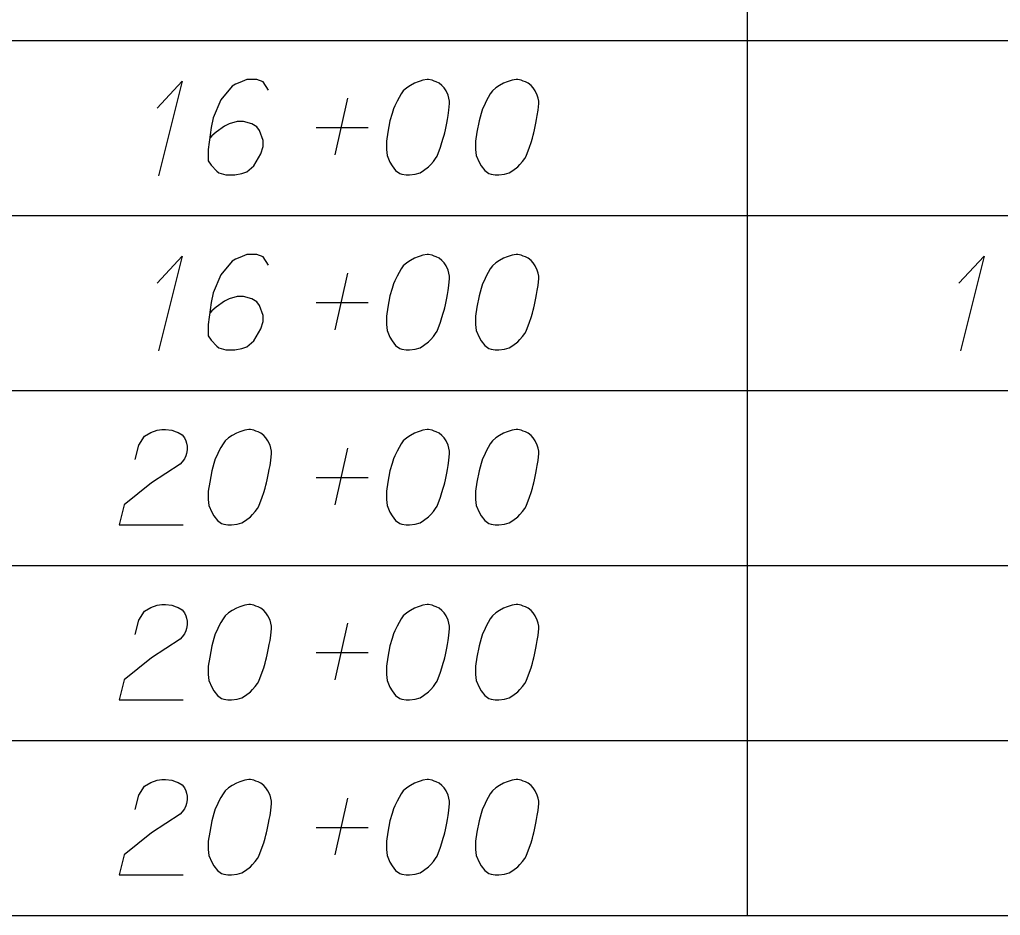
# Model space of a CAD drawing. Extents: x 2074207 to 2076812, y 516372 to 523312.
# Drawn here: x 2076345.62 to 2076394.93, y 520881.1 to 520926.14 of the extents above; entities that cross this region are included whole.
import ezdxf

# ---------------------------------------------------------------- set-up
doc = ezdxf.new("R2010")
doc.units = 0
for name, color, linetype in [('Prop DirtTable_ Soil Test Results - Outline (Major)', 7, 'Continuous'), ('Prop DirtTable_ Soil Test Results - Outline (Minor)', 7, 'Continuous'), ('Prop DirtTable_ Soil Test Results - Tx (Sample Data)', 7, 'Continuous')]:
    doc.layers.add(name, color=color, linetype=linetype)

msp = doc.modelspace()

# ---------------------------------------------------------------- linework, layer by layer
at = {"layer": 'Prop DirtTable_ Soil Test Results - Outline (Major)'}
msp.add_line((2076260.609, 520881.099), (2076811.903, 520881.099), dxfattribs=at)
at = {"layer": 'Prop DirtTable_ Soil Test Results - Outline (Minor)'}
for p, q in [((2076382.2, 520933.899), (2076382.2, 520925.099)), ((2076260.609, 520925.099), (2076811.903, 520925.099)), ((2076260.609, 520925.099), (2076811.903, 520925.099)), ((2076382.2, 520925.099), (2076382.2, 520916.299)), ((2076260.609, 520916.299), (2076811.903, 520916.299)), ((2076260.609, 520916.299), (2076811.903, 520916.299)), ((2076382.2, 520916.299), (2076382.2, 520907.499)), ((2076260.609, 520907.499), (2076811.903, 520907.499)), ((2076260.609, 520907.499), (2076811.903, 520907.499)), ((2076382.2, 520907.499), (2076382.2, 520898.699)), ((2076260.609, 520898.699), (2076811.903, 520898.699)), ((2076260.609, 520898.699), (2076811.903, 520898.699)), ((2076382.2, 520898.699), (2076382.2, 520889.899)), ((2076260.609, 520889.899), (2076811.903, 520889.899)), ((2076260.609, 520889.899), (2076811.903, 520889.899)), ((2076382.2, 520889.899), (2076382.2, 520881.099)), ((2076260.609, 520881.099), (2076811.903, 520881.099))]:
    msp.add_line(p, q, dxfattribs=at)
at = {"layer": 'Prop DirtTable_ Soil Test Results - Tx (Sample Data)'}
for points in [[(2076352.527, 520921.694), (2076353.797, 520923.054), (2076352.597, 520918.292)], [(2076358.135, 520922.601), (2076357.853, 520923.017), (2076357.536, 520923.13), (2076357.042, 520923.13), (2076356.689, 520922.979), (2076356.478, 520922.903), (2076356.301, 520922.79), (2076355.737, 520922.11), (2076355.349, 520921.202), (2076355.243, 520920.711), (2076355.102, 520919.615), (2076355.102, 520919.048), (2076355.243, 520918.821), (2076355.525, 520918.519), (2076355.631, 520918.443), (2076355.984, 520918.33), (2076356.442, 520918.33), (2076356.795, 520918.406), (2076357.042, 520918.481), (2076357.395, 520918.784), (2076357.747, 520919.388), (2076357.853, 520919.766), (2076357.853, 520920.069), (2076357.677, 520920.56), (2076357.536, 520920.749), (2076357.289, 520920.9), (2076356.866, 520921.013), (2076356.548, 520921.013), (2076356.16, 520920.9), (2076355.913, 520920.787), (2076355.49, 520920.484), (2076355.278, 520920.295), (2076355.172, 520920.182)], [(2076366.178, 520923.13), (2076366.108, 520923.13), (2076365.896, 520923.092), (2076365.755, 520923.054), (2076365.649, 520923.017), (2076365.473, 520922.941), (2076365.261, 520922.828), (2076365.085, 520922.714), (2076364.908, 520922.563), (2076364.803, 520922.412), (2076364.697, 520922.223), (2076364.591, 520922.034), (2076364.485, 520921.807), (2076364.415, 520921.656), (2076364.344, 520921.429), (2076364.238, 520921.051), (2076364.132, 520920.484), (2076364.062, 520920.031), (2076364.062, 520919.615), (2076364.097, 520919.313), (2076364.238, 520918.973), (2076364.344, 520918.784), (2076364.52, 520918.557), (2076364.732, 520918.406), (2076364.838, 520918.368), (2076365.049, 520918.33), (2076365.226, 520918.33), (2076365.508, 520918.368), (2076365.755, 520918.443), (2076365.931, 520918.557), (2076366.178, 520918.746), (2076366.284, 520918.859), (2076366.425, 520919.01), (2076366.531, 520919.162), (2076366.602, 520919.275), (2076366.672, 520919.464), (2076366.707, 520919.539), (2076366.778, 520919.728), (2076366.849, 520919.955), (2076366.919, 520920.182), (2076366.954, 520920.333), (2076366.99, 520920.447), (2076367.025, 520920.598), (2076367.095, 520920.938), (2076367.131, 520921.127), (2076367.166, 520921.316), (2076367.201, 520921.58), (2076367.237, 520921.921), (2076367.237, 520922.034), (2076367.201, 520922.185), (2076367.166, 520922.336), (2076367.06, 520922.563), (2076366.954, 520922.714), (2076366.849, 520922.828), (2076366.707, 520922.941), (2076366.566, 520923.017), (2076366.46, 520923.054), (2076366.355, 520923.092), (2076366.178, 520923.13)], [(2076370.658, 520923.13), (2076370.588, 520923.13), (2076370.376, 520923.092), (2076370.235, 520923.054), (2076370.129, 520923.017), (2076369.953, 520922.941), (2076369.741, 520922.828), (2076369.565, 520922.714), (2076369.388, 520922.563), (2076369.283, 520922.412), (2076369.177, 520922.223), (2076369.071, 520922.034), (2076368.965, 520921.807), (2076368.895, 520921.656), (2076368.824, 520921.429), (2076368.718, 520921.051), (2076368.612, 520920.484), (2076368.542, 520920.031), (2076368.542, 520919.615), (2076368.577, 520919.313), (2076368.718, 520918.973), (2076368.824, 520918.784), (2076369, 520918.557), (2076369.212, 520918.406), (2076369.318, 520918.368), (2076369.529, 520918.33), (2076369.706, 520918.33), (2076369.988, 520918.368), (2076370.235, 520918.443), (2076370.411, 520918.557), (2076370.658, 520918.746), (2076370.764, 520918.859), (2076370.905, 520919.01), (2076371.011, 520919.162), (2076371.082, 520919.275), (2076371.152, 520919.464), (2076371.187, 520919.539), (2076371.258, 520919.728), (2076371.329, 520919.955), (2076371.399, 520920.182), (2076371.434, 520920.333), (2076371.47, 520920.447), (2076371.505, 520920.598), (2076371.575, 520920.938), (2076371.611, 520921.127), (2076371.646, 520921.316), (2076371.681, 520921.58), (2076371.717, 520921.921), (2076371.717, 520922.034), (2076371.681, 520922.185), (2076371.646, 520922.336), (2076371.54, 520922.563), (2076371.434, 520922.714), (2076371.329, 520922.828), (2076371.187, 520922.941), (2076371.046, 520923.017), (2076370.94, 520923.054), (2076370.835, 520923.092), (2076370.658, 520923.13)], [(2076361.487, 520919.35), (2076362.122, 520922.185)], [(2076360.534, 520920.711), (2076363.145, 520920.711)], [(2076352.527, 520912.894), (2076353.797, 520914.254), (2076352.597, 520909.492)], [(2076358.135, 520913.801), (2076357.853, 520914.217), (2076357.536, 520914.33), (2076357.042, 520914.33), (2076356.689, 520914.179), (2076356.478, 520914.103), (2076356.301, 520913.99), (2076355.737, 520913.31), (2076355.349, 520912.402), (2076355.243, 520911.911), (2076355.102, 520910.815), (2076355.102, 520910.248), (2076355.243, 520910.021), (2076355.525, 520909.719), (2076355.631, 520909.643), (2076355.984, 520909.53), (2076356.442, 520909.53), (2076356.795, 520909.606), (2076357.042, 520909.681), (2076357.395, 520909.984), (2076357.747, 520910.588), (2076357.853, 520910.966), (2076357.853, 520911.269), (2076357.677, 520911.76), (2076357.536, 520911.949), (2076357.289, 520912.1), (2076356.866, 520912.213), (2076356.548, 520912.213), (2076356.16, 520912.1), (2076355.913, 520911.987), (2076355.49, 520911.684), (2076355.278, 520911.495), (2076355.172, 520911.382)], [(2076366.178, 520914.33), (2076366.108, 520914.33), (2076365.896, 520914.292), (2076365.755, 520914.254), (2076365.649, 520914.217), (2076365.473, 520914.141), (2076365.261, 520914.028), (2076365.085, 520913.914), (2076364.908, 520913.763), (2076364.803, 520913.612), (2076364.697, 520913.423), (2076364.591, 520913.234), (2076364.485, 520913.007), (2076364.415, 520912.856), (2076364.344, 520912.629), (2076364.238, 520912.251), (2076364.132, 520911.684), (2076364.062, 520911.231), (2076364.062, 520910.815), (2076364.097, 520910.513), (2076364.238, 520910.173), (2076364.344, 520909.984), (2076364.52, 520909.757), (2076364.732, 520909.606), (2076364.838, 520909.568), (2076365.049, 520909.53), (2076365.226, 520909.53), (2076365.508, 520909.568), (2076365.755, 520909.643), (2076365.931, 520909.757), (2076366.178, 520909.946), (2076366.284, 520910.059), (2076366.425, 520910.21), (2076366.531, 520910.362), (2076366.602, 520910.475), (2076366.672, 520910.664), (2076366.707, 520910.739), (2076366.778, 520910.928), (2076366.849, 520911.155), (2076366.919, 520911.382), (2076366.954, 520911.533), (2076366.99, 520911.647), (2076367.025, 520911.798), (2076367.095, 520912.138), (2076367.131, 520912.327), (2076367.166, 520912.516), (2076367.201, 520912.78), (2076367.237, 520913.121), (2076367.237, 520913.234), (2076367.201, 520913.385), (2076367.166, 520913.536), (2076367.06, 520913.763), (2076366.954, 520913.914), (2076366.849, 520914.028), (2076366.707, 520914.141), (2076366.566, 520914.217), (2076366.46, 520914.254), (2076366.355, 520914.292), (2076366.178, 520914.33)], [(2076370.658, 520914.33), (2076370.588, 520914.33), (2076370.376, 520914.292), (2076370.235, 520914.254), (2076370.129, 520914.217), (2076369.953, 520914.141), (2076369.741, 520914.028), (2076369.565, 520913.914), (2076369.388, 520913.763), (2076369.283, 520913.612), (2076369.177, 520913.423), (2076369.071, 520913.234), (2076368.965, 520913.007), (2076368.895, 520912.856), (2076368.824, 520912.629), (2076368.718, 520912.251), (2076368.612, 520911.684), (2076368.542, 520911.231), (2076368.542, 520910.815), (2076368.577, 520910.513), (2076368.718, 520910.173), (2076368.824, 520909.984), (2076369, 520909.757), (2076369.212, 520909.606), (2076369.318, 520909.568), (2076369.529, 520909.53), (2076369.706, 520909.53), (2076369.988, 520909.568), (2076370.235, 520909.643), (2076370.411, 520909.757), (2076370.658, 520909.946), (2076370.764, 520910.059), (2076370.905, 520910.21), (2076371.011, 520910.362), (2076371.082, 520910.475), (2076371.152, 520910.664), (2076371.187, 520910.739), (2076371.258, 520910.928), (2076371.329, 520911.155), (2076371.399, 520911.382), (2076371.434, 520911.533), (2076371.47, 520911.647), (2076371.505, 520911.798), (2076371.575, 520912.138), (2076371.611, 520912.327), (2076371.646, 520912.516), (2076371.681, 520912.78), (2076371.717, 520913.121), (2076371.717, 520913.234), (2076371.681, 520913.385), (2076371.646, 520913.536), (2076371.54, 520913.763), (2076371.434, 520913.914), (2076371.329, 520914.028), (2076371.187, 520914.141), (2076371.046, 520914.217), (2076370.94, 520914.254), (2076370.835, 520914.292), (2076370.658, 520914.33)], [(2076392.847, 520912.894), (2076394.117, 520914.254), (2076392.917, 520909.492)], [(2076361.487, 520910.55), (2076362.122, 520913.385)], [(2076360.534, 520911.911), (2076363.145, 520911.911)], [(2076351.433, 520904.018), (2076351.609, 520904.736), (2076351.892, 520905.19), (2076352.209, 520905.379), (2076352.527, 520905.492), (2076352.774, 520905.53), (2076352.95, 520905.53), (2076353.267, 520905.492), (2076353.479, 520905.417), (2076353.585, 520905.379), (2076353.797, 520905.265), (2076353.902, 520905.114), (2076353.973, 520904.963), (2076354.008, 520904.85), (2076354.043, 520904.699), (2076354.043, 520904.51), (2076354.008, 520904.321), (2076353.973, 520904.207), (2076353.902, 520904.056), (2076353.797, 520903.905), (2076353.691, 520903.791), (2076352.244, 520902.847), (2076350.869, 520901.75), (2076350.622, 520900.73), (2076353.832, 520900.73)], [(2076357.218, 520905.53), (2076357.148, 520905.53), (2076356.936, 520905.492), (2076356.795, 520905.454), (2076356.689, 520905.417), (2076356.513, 520905.341), (2076356.301, 520905.228), (2076356.125, 520905.114), (2076355.948, 520904.963), (2076355.843, 520904.812), (2076355.737, 520904.623), (2076355.631, 520904.434), (2076355.525, 520904.207), (2076355.455, 520904.056), (2076355.384, 520903.829), (2076355.278, 520903.451), (2076355.172, 520902.884), (2076355.102, 520902.431), (2076355.102, 520902.015), (2076355.137, 520901.713), (2076355.278, 520901.373), (2076355.384, 520901.184), (2076355.56, 520900.957), (2076355.772, 520900.806), (2076355.878, 520900.768), (2076356.089, 520900.73), (2076356.266, 520900.73), (2076356.548, 520900.768), (2076356.795, 520900.843), (2076356.971, 520900.957), (2076357.218, 520901.146), (2076357.324, 520901.259), (2076357.465, 520901.41), (2076357.571, 520901.562), (2076357.642, 520901.675), (2076357.712, 520901.864), (2076357.747, 520901.939), (2076357.818, 520902.128), (2076357.889, 520902.355), (2076357.959, 520902.582), (2076357.994, 520902.733), (2076358.03, 520902.847), (2076358.065, 520902.998), (2076358.135, 520903.338), (2076358.171, 520903.527), (2076358.206, 520903.716), (2076358.241, 520903.98), (2076358.277, 520904.321), (2076358.277, 520904.434), (2076358.241, 520904.585), (2076358.206, 520904.736), (2076358.1, 520904.963), (2076357.994, 520905.114), (2076357.889, 520905.228), (2076357.747, 520905.341), (2076357.606, 520905.417), (2076357.5, 520905.454), (2076357.395, 520905.492), (2076357.218, 520905.53)], [(2076366.178, 520905.53), (2076366.108, 520905.53), (2076365.896, 520905.492), (2076365.755, 520905.454), (2076365.649, 520905.417), (2076365.473, 520905.341), (2076365.261, 520905.228), (2076365.085, 520905.114), (2076364.908, 520904.963), (2076364.803, 520904.812), (2076364.697, 520904.623), (2076364.591, 520904.434), (2076364.485, 520904.207), (2076364.415, 520904.056), (2076364.344, 520903.829), (2076364.238, 520903.451), (2076364.132, 520902.884), (2076364.062, 520902.431), (2076364.062, 520902.015), (2076364.097, 520901.713), (2076364.238, 520901.373), (2076364.344, 520901.184), (2076364.52, 520900.957), (2076364.732, 520900.806), (2076364.838, 520900.768), (2076365.049, 520900.73), (2076365.226, 520900.73), (2076365.508, 520900.768), (2076365.755, 520900.843), (2076365.931, 520900.957), (2076366.178, 520901.146), (2076366.284, 520901.259), (2076366.425, 520901.41), (2076366.531, 520901.562), (2076366.602, 520901.675), (2076366.672, 520901.864), (2076366.707, 520901.939), (2076366.778, 520902.128), (2076366.849, 520902.355), (2076366.919, 520902.582), (2076366.954, 520902.733), (2076366.99, 520902.847), (2076367.025, 520902.998), (2076367.095, 520903.338), (2076367.131, 520903.527), (2076367.166, 520903.716), (2076367.201, 520903.98), (2076367.237, 520904.321), (2076367.237, 520904.434), (2076367.201, 520904.585), (2076367.166, 520904.736), (2076367.06, 520904.963), (2076366.954, 520905.114), (2076366.849, 520905.228), (2076366.707, 520905.341), (2076366.566, 520905.417), (2076366.46, 520905.454), (2076366.355, 520905.492), (2076366.178, 520905.53)], [(2076370.658, 520905.53), (2076370.588, 520905.53), (2076370.376, 520905.492), (2076370.235, 520905.454), (2076370.129, 520905.417), (2076369.953, 520905.341), (2076369.741, 520905.228), (2076369.565, 520905.114), (2076369.388, 520904.963), (2076369.283, 520904.812), (2076369.177, 520904.623), (2076369.071, 520904.434), (2076368.965, 520904.207), (2076368.895, 520904.056), (2076368.824, 520903.829), (2076368.718, 520903.451), (2076368.612, 520902.884), (2076368.542, 520902.431), (2076368.542, 520902.015), (2076368.577, 520901.713), (2076368.718, 520901.373), (2076368.824, 520901.184), (2076369, 520900.957), (2076369.212, 520900.806), (2076369.318, 520900.768), (2076369.529, 520900.73), (2076369.706, 520900.73), (2076369.988, 520900.768), (2076370.235, 520900.843), (2076370.411, 520900.957), (2076370.658, 520901.146), (2076370.764, 520901.259), (2076370.905, 520901.41), (2076371.011, 520901.562), (2076371.082, 520901.675), (2076371.152, 520901.864), (2076371.187, 520901.939), (2076371.258, 520902.128), (2076371.329, 520902.355), (2076371.399, 520902.582), (2076371.434, 520902.733), (2076371.47, 520902.847), (2076371.505, 520902.998), (2076371.575, 520903.338), (2076371.611, 520903.527), (2076371.646, 520903.716), (2076371.681, 520903.98), (2076371.717, 520904.321), (2076371.717, 520904.434), (2076371.681, 520904.585), (2076371.646, 520904.736), (2076371.54, 520904.963), (2076371.434, 520905.114), (2076371.329, 520905.228), (2076371.187, 520905.341), (2076371.046, 520905.417), (2076370.94, 520905.454), (2076370.835, 520905.492), (2076370.658, 520905.53)], [(2076361.487, 520901.75), (2076362.122, 520904.585)], [(2076360.534, 520903.111), (2076363.145, 520903.111)], [(2076351.433, 520895.218), (2076351.609, 520895.936), (2076351.892, 520896.39), (2076352.209, 520896.579), (2076352.527, 520896.692), (2076352.774, 520896.73), (2076352.95, 520896.73), (2076353.267, 520896.692), (2076353.479, 520896.617), (2076353.585, 520896.579), (2076353.797, 520896.465), (2076353.902, 520896.314), (2076353.973, 520896.163), (2076354.008, 520896.05), (2076354.043, 520895.899), (2076354.043, 520895.71), (2076354.008, 520895.521), (2076353.973, 520895.407), (2076353.902, 520895.256), (2076353.797, 520895.105), (2076353.691, 520894.991), (2076352.244, 520894.047), (2076350.869, 520892.95), (2076350.622, 520891.93), (2076353.832, 520891.93)], [(2076357.218, 520896.73), (2076357.148, 520896.73), (2076356.936, 520896.692), (2076356.795, 520896.654), (2076356.689, 520896.617), (2076356.513, 520896.541), (2076356.301, 520896.428), (2076356.125, 520896.314), (2076355.948, 520896.163), (2076355.843, 520896.012), (2076355.737, 520895.823), (2076355.631, 520895.634), (2076355.525, 520895.407), (2076355.455, 520895.256), (2076355.384, 520895.029), (2076355.278, 520894.651), (2076355.172, 520894.084), (2076355.102, 520893.631), (2076355.102, 520893.215), (2076355.137, 520892.913), (2076355.278, 520892.573), (2076355.384, 520892.384), (2076355.56, 520892.157), (2076355.772, 520892.006), (2076355.878, 520891.968), (2076356.089, 520891.93), (2076356.266, 520891.93), (2076356.548, 520891.968), (2076356.795, 520892.043), (2076356.971, 520892.157), (2076357.218, 520892.346), (2076357.324, 520892.459), (2076357.465, 520892.61), (2076357.571, 520892.762), (2076357.642, 520892.875), (2076357.712, 520893.064), (2076357.747, 520893.139), (2076357.818, 520893.328), (2076357.889, 520893.555), (2076357.959, 520893.782), (2076357.994, 520893.933), (2076358.03, 520894.047), (2076358.065, 520894.198), (2076358.135, 520894.538), (2076358.171, 520894.727), (2076358.206, 520894.916), (2076358.241, 520895.18), (2076358.277, 520895.521), (2076358.277, 520895.634), (2076358.241, 520895.785), (2076358.206, 520895.936), (2076358.1, 520896.163), (2076357.994, 520896.314), (2076357.889, 520896.428), (2076357.747, 520896.541), (2076357.606, 520896.617), (2076357.5, 520896.654), (2076357.395, 520896.692), (2076357.218, 520896.73)], [(2076366.178, 520896.73), (2076366.108, 520896.73), (2076365.896, 520896.692), (2076365.755, 520896.654), (2076365.649, 520896.617), (2076365.473, 520896.541), (2076365.261, 520896.428), (2076365.085, 520896.314), (2076364.908, 520896.163), (2076364.803, 520896.012), (2076364.697, 520895.823), (2076364.591, 520895.634), (2076364.485, 520895.407), (2076364.415, 520895.256), (2076364.344, 520895.029), (2076364.238, 520894.651), (2076364.132, 520894.084), (2076364.062, 520893.631), (2076364.062, 520893.215), (2076364.097, 520892.913), (2076364.238, 520892.573), (2076364.344, 520892.384), (2076364.52, 520892.157), (2076364.732, 520892.006), (2076364.838, 520891.968), (2076365.049, 520891.93), (2076365.226, 520891.93), (2076365.508, 520891.968), (2076365.755, 520892.043), (2076365.931, 520892.157), (2076366.178, 520892.346), (2076366.284, 520892.459), (2076366.425, 520892.61), (2076366.531, 520892.762), (2076366.602, 520892.875), (2076366.672, 520893.064), (2076366.707, 520893.139), (2076366.778, 520893.328), (2076366.849, 520893.555), (2076366.919, 520893.782), (2076366.954, 520893.933), (2076366.99, 520894.047), (2076367.025, 520894.198), (2076367.095, 520894.538), (2076367.131, 520894.727), (2076367.166, 520894.916), (2076367.201, 520895.18), (2076367.237, 520895.521), (2076367.237, 520895.634), (2076367.201, 520895.785), (2076367.166, 520895.936), (2076367.06, 520896.163), (2076366.954, 520896.314), (2076366.849, 520896.428), (2076366.707, 520896.541), (2076366.566, 520896.617), (2076366.46, 520896.654), (2076366.355, 520896.692), (2076366.178, 520896.73)], [(2076370.658, 520896.73), (2076370.588, 520896.73), (2076370.376, 520896.692), (2076370.235, 520896.654), (2076370.129, 520896.617), (2076369.953, 520896.541), (2076369.741, 520896.428), (2076369.565, 520896.314), (2076369.388, 520896.163), (2076369.283, 520896.012), (2076369.177, 520895.823), (2076369.071, 520895.634), (2076368.965, 520895.407), (2076368.895, 520895.256), (2076368.824, 520895.029), (2076368.718, 520894.651), (2076368.612, 520894.084), (2076368.542, 520893.631), (2076368.542, 520893.215), (2076368.577, 520892.913), (2076368.718, 520892.573), (2076368.824, 520892.384), (2076369, 520892.157), (2076369.212, 520892.006), (2076369.318, 520891.968), (2076369.529, 520891.93), (2076369.706, 520891.93), (2076369.988, 520891.968), (2076370.235, 520892.043), (2076370.411, 520892.157), (2076370.658, 520892.346), (2076370.764, 520892.459), (2076370.905, 520892.61), (2076371.011, 520892.762), (2076371.082, 520892.875), (2076371.152, 520893.064), (2076371.187, 520893.139), (2076371.258, 520893.328), (2076371.329, 520893.555), (2076371.399, 520893.782), (2076371.434, 520893.933), (2076371.47, 520894.047), (2076371.505, 520894.198), (2076371.575, 520894.538), (2076371.611, 520894.727), (2076371.646, 520894.916), (2076371.681, 520895.18), (2076371.717, 520895.521), (2076371.717, 520895.634), (2076371.681, 520895.785), (2076371.646, 520895.936), (2076371.54, 520896.163), (2076371.434, 520896.314), (2076371.329, 520896.428), (2076371.187, 520896.541), (2076371.046, 520896.617), (2076370.94, 520896.654), (2076370.835, 520896.692), (2076370.658, 520896.73)], [(2076361.487, 520892.95), (2076362.122, 520895.785)], [(2076360.534, 520894.311), (2076363.145, 520894.311)], [(2076351.433, 520886.418), (2076351.609, 520887.136), (2076351.892, 520887.59), (2076352.209, 520887.779), (2076352.527, 520887.892), (2076352.774, 520887.93), (2076352.95, 520887.93), (2076353.267, 520887.892), (2076353.479, 520887.817), (2076353.585, 520887.779), (2076353.797, 520887.665), (2076353.902, 520887.514), (2076353.973, 520887.363), (2076354.008, 520887.25), (2076354.043, 520887.099), (2076354.043, 520886.91), (2076354.008, 520886.721), (2076353.973, 520886.607), (2076353.902, 520886.456), (2076353.797, 520886.305), (2076353.691, 520886.191), (2076352.244, 520885.247), (2076350.869, 520884.15), (2076350.622, 520883.13), (2076353.832, 520883.13)], [(2076357.218, 520887.93), (2076357.148, 520887.93), (2076356.936, 520887.892), (2076356.795, 520887.854), (2076356.689, 520887.817), (2076356.513, 520887.741), (2076356.301, 520887.628), (2076356.125, 520887.514), (2076355.948, 520887.363), (2076355.843, 520887.212), (2076355.737, 520887.023), (2076355.631, 520886.834), (2076355.525, 520886.607), (2076355.455, 520886.456), (2076355.384, 520886.229), (2076355.278, 520885.851), (2076355.172, 520885.284), (2076355.102, 520884.831), (2076355.102, 520884.415), (2076355.137, 520884.113), (2076355.278, 520883.773), (2076355.384, 520883.584), (2076355.56, 520883.357), (2076355.772, 520883.206), (2076355.878, 520883.168), (2076356.089, 520883.13), (2076356.266, 520883.13), (2076356.548, 520883.168), (2076356.795, 520883.243), (2076356.971, 520883.357), (2076357.218, 520883.546), (2076357.324, 520883.659), (2076357.465, 520883.81), (2076357.571, 520883.962), (2076357.642, 520884.075), (2076357.712, 520884.264), (2076357.747, 520884.339), (2076357.818, 520884.528), (2076357.889, 520884.755), (2076357.959, 520884.982), (2076357.994, 520885.133), (2076358.03, 520885.247), (2076358.065, 520885.398), (2076358.135, 520885.738), (2076358.171, 520885.927), (2076358.206, 520886.116), (2076358.241, 520886.38), (2076358.277, 520886.721), (2076358.277, 520886.834), (2076358.241, 520886.985), (2076358.206, 520887.136), (2076358.1, 520887.363), (2076357.994, 520887.514), (2076357.889, 520887.628), (2076357.747, 520887.741), (2076357.606, 520887.817), (2076357.5, 520887.854), (2076357.395, 520887.892), (2076357.218, 520887.93)], [(2076366.178, 520887.93), (2076366.108, 520887.93), (2076365.896, 520887.892), (2076365.755, 520887.854), (2076365.649, 520887.817), (2076365.473, 520887.741), (2076365.261, 520887.628), (2076365.085, 520887.514), (2076364.908, 520887.363), (2076364.803, 520887.212), (2076364.697, 520887.023), (2076364.591, 520886.834), (2076364.485, 520886.607), (2076364.415, 520886.456), (2076364.344, 520886.229), (2076364.238, 520885.851), (2076364.132, 520885.284), (2076364.062, 520884.831), (2076364.062, 520884.415), (2076364.097, 520884.113), (2076364.238, 520883.773), (2076364.344, 520883.584), (2076364.52, 520883.357), (2076364.732, 520883.206), (2076364.838, 520883.168), (2076365.049, 520883.13), (2076365.226, 520883.13), (2076365.508, 520883.168), (2076365.755, 520883.243), (2076365.931, 520883.357), (2076366.178, 520883.546), (2076366.284, 520883.659), (2076366.425, 520883.81), (2076366.531, 520883.962), (2076366.602, 520884.075), (2076366.672, 520884.264), (2076366.707, 520884.339), (2076366.778, 520884.528), (2076366.849, 520884.755), (2076366.919, 520884.982), (2076366.954, 520885.133), (2076366.99, 520885.247), (2076367.025, 520885.398), (2076367.095, 520885.738), (2076367.131, 520885.927), (2076367.166, 520886.116), (2076367.201, 520886.38), (2076367.237, 520886.721), (2076367.237, 520886.834), (2076367.201, 520886.985), (2076367.166, 520887.136), (2076367.06, 520887.363), (2076366.954, 520887.514), (2076366.849, 520887.628), (2076366.707, 520887.741), (2076366.566, 520887.817), (2076366.46, 520887.854), (2076366.355, 520887.892), (2076366.178, 520887.93)], [(2076370.658, 520887.93), (2076370.588, 520887.93), (2076370.376, 520887.892), (2076370.235, 520887.854), (2076370.129, 520887.817), (2076369.953, 520887.741), (2076369.741, 520887.628), (2076369.565, 520887.514), (2076369.388, 520887.363), (2076369.283, 520887.212), (2076369.177, 520887.023), (2076369.071, 520886.834), (2076368.965, 520886.607), (2076368.895, 520886.456), (2076368.824, 520886.229), (2076368.718, 520885.851), (2076368.612, 520885.284), (2076368.542, 520884.831), (2076368.542, 520884.415), (2076368.577, 520884.113), (2076368.718, 520883.773), (2076368.824, 520883.584), (2076369, 520883.357), (2076369.212, 520883.206), (2076369.318, 520883.168), (2076369.529, 520883.13), (2076369.706, 520883.13), (2076369.988, 520883.168), (2076370.235, 520883.243), (2076370.411, 520883.357), (2076370.658, 520883.546), (2076370.764, 520883.659), (2076370.905, 520883.81), (2076371.011, 520883.962), (2076371.082, 520884.075), (2076371.152, 520884.264), (2076371.187, 520884.339), (2076371.258, 520884.528), (2076371.329, 520884.755), (2076371.399, 520884.982), (2076371.434, 520885.133), (2076371.47, 520885.247), (2076371.505, 520885.398), (2076371.575, 520885.738), (2076371.611, 520885.927), (2076371.646, 520886.116), (2076371.681, 520886.38), (2076371.717, 520886.721), (2076371.717, 520886.834), (2076371.681, 520886.985), (2076371.646, 520887.136), (2076371.54, 520887.363), (2076371.434, 520887.514), (2076371.329, 520887.628), (2076371.187, 520887.741), (2076371.046, 520887.817), (2076370.94, 520887.854), (2076370.835, 520887.892), (2076370.658, 520887.93)], [(2076361.487, 520884.15), (2076362.122, 520886.985)], [(2076360.534, 520885.511), (2076363.145, 520885.511)]]:
    msp.add_lwpolyline(points, dxfattribs=at)

doc.saveas('drawing.dxf')
